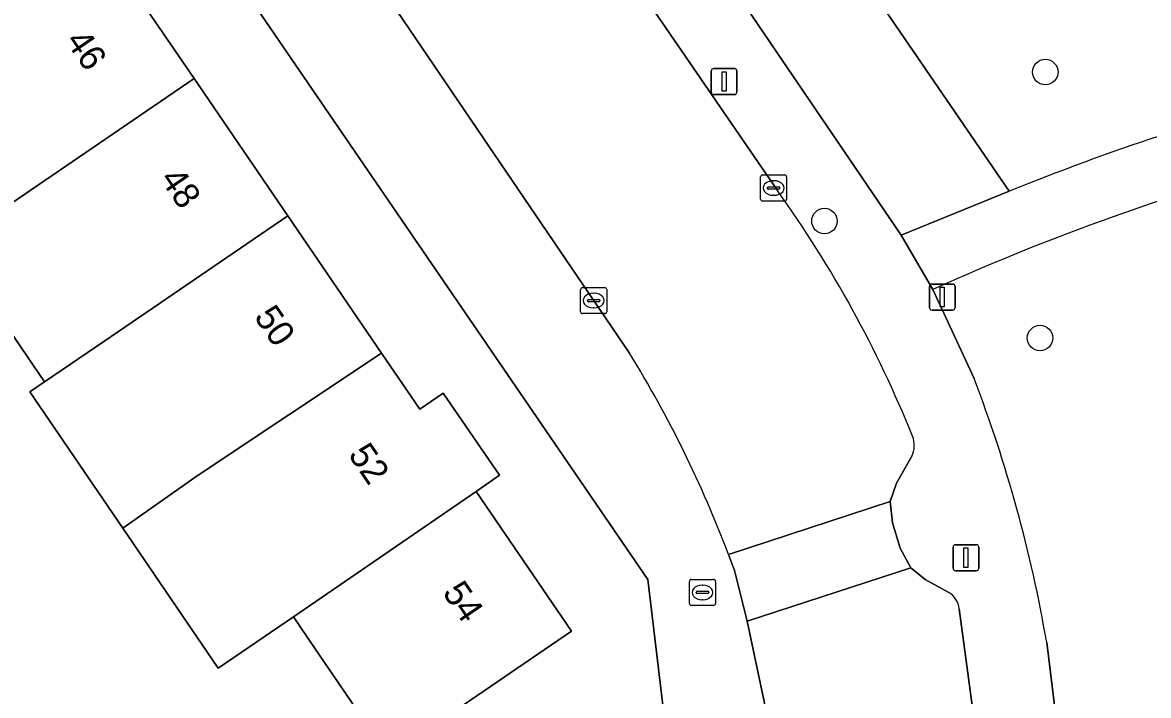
# Model space of a CAD drawing. Extents: x 158086 to 159499, y 382904 to 383981.
# Drawn here: x 158949.58 to 158992.83, y 383569.13 to 383594.98 of the extents above; entities that cross this region are included whole.
import ezdxf

# ---------------------------------------------------------------- set-up
doc = ezdxf.new("R2010")
doc.units = 0
for name, color, linetype in [('IMGEO_Boom', 7, 'Continuous'), ('IMGEO_Brandkraan', 7, 'Continuous'), ('IMGEO_Erf', 7, 'Continuous'), ('IMGEO_Groenvoorziening', 7, 'Continuous'), ('IMGEO_Kolk', 7, 'Continuous'), ('IMGEO_Lichtmast', 7, 'Continuous'), ('IMGEO_Pand', 7, 'Continuous'), ('IMGEO_Pand_nummerreeks', 7, 'Continuous'), ('IMGEO_Rijbaan_lokaal_open', 7, 'Continuous'), ('IMGEO_Verkeersbordpaal', 7, 'Continuous'), ('IMGEO_Voetpad_halfverhard', 7, 'Continuous'), ('IMGEO_Voetpad_open', 7, 'Continuous')]:
    doc.layers.add(name, color=color, linetype=linetype)

msp = doc.modelspace()

# ---------------------------------------------------------------- linework, layer by layer
at = {"layer": 'IMGEO_Boom'}
for centre in [(158988.865, 383593.083), (158980.383, 383587.358), (158988.663, 383582.861)]:
    msp.add_circle(centre, 0.489, dxfattribs=at)
at = {"layer": 'IMGEO_Brandkraan'}
for p, q in [((158975.197, 383572.66), (158975.197, 383573.512)), ((158975.272, 383573.586), (158976.124, 383573.586)), ((158976.198, 383573.512), (158976.198, 383572.66)), ((158975.456, 383573.08), (158975.456, 383573.092)), ((158975.894, 383573.043), (158975.496, 383573.043)), ((158975.499, 383573.129), (158975.897, 383573.129)), ((158975.685, 383573.366), (158975.71, 383573.366)), ((158975.94, 383573.092), (158975.94, 383573.08)), ((158976.124, 383572.586), (158975.272, 383572.586)), ((158975.708, 383572.806), (158975.683, 383572.806))]:
    msp.add_line(p, q, dxfattribs=at)
for points in [[(158975.197, 383572.66), (158975.197, 383573.512)], [(158975.272, 383573.586), (158976.124, 383573.586)], [(158976.198, 383573.512), (158976.198, 383572.66)], [(158976.124, 383572.586), (158975.272, 383572.586)]]:
    msp.add_lwpolyline(points, dxfattribs=at)
for centre, radius, start, end in [((158975.274, 383573.51), 0.0765, 91.552, 178.448), ((158975.274, 383573.51), 0.0765, 91.552, 178.448), ((158976.122, 383573.51), 0.0765, 1.552, 88.448), ((158976.122, 383573.51), 0.0765, 1.552, 88.448), ((158975.496, 383573.089), 0.0403, 85.8775, 175.7526), ((158975.493, 383573.079), 0.0366, 178.938, 274.7102), ((158975.897, 383573.086), 0.043, 264.8664, 352.4533), ((158975.901, 383573.091), 0.0386, 1.7309, 96.639), ((158975.274, 383572.662), 0.0765, 181.552, 268.448), ((158975.274, 383572.662), 0.0765, 181.552, 268.448), ((158976.122, 383572.662), 0.0765, 271.552, 358.448), ((158976.122, 383572.662), 0.0765, 271.552, 358.448)]:
    msp.add_arc(centre, radius, start, end, dxfattribs=at)
for centre, major_axis, ratio, start_param, end_param in [((158975.684, 383573.086), (-0.387, 0.002), 0.722429, 4.712389, 7.853982), ((158975.709, 383573.086), (-0.39, 0.002), 0.717154, 1.570796, 4.712389)]:
    msp.add_ellipse(centre, major_axis=major_axis, ratio=ratio, start_param=start_param, end_param=end_param, dxfattribs=at)
at = {"layer": 'IMGEO_Erf'}
for points in [[(158974.237, 383568.221), (158973.6, 383573.586), (158919.597, 383652.499)], [(158948.964, 383603.382), (158952.567, 383598.106), (158956.168, 383592.832), (158959.77, 383587.556), (158963.372, 383582.282), (158964.842, 383580.13), (158965.744, 383580.747), (158967.904, 383577.587), (158967, 383576.969), (158970.67, 383571.594), (158963.643, 383566.795), (158960.823, 383570.924), (158959.985, 383572.151), (158957.095, 383570.18), (158953.428, 383575.555), (158949.858, 383580.788), (158950.43, 383581.179), (158946.828, 383586.453)]]:
    msp.add_lwpolyline(points, dxfattribs=at)
at = {"layer": 'IMGEO_Groenvoorziening'}
for points in [[(158948.651, 383657.05), (158947.476, 383653.619), (158945.948, 383649.16), (158987.479, 383588.506)], [(158984.546, 383584.724), (158986.13, 383581.304)], [(158988.919, 383571.165), (158989.408, 383567.184), (158992.428, 383542.621), (158996.665, 383543.568), (159000, 383544.313), (159030.313, 383551.079), (159033.812, 383551.86), (159036.249, 383551.218), (159040.9, 383548.117), (159042.408, 383545.145), (159042.537, 383542.905), (159048.434, 383538.893), (159047.457, 383540.925)]]:
    msp.add_lwpolyline(points, dxfattribs=at)
msp.add_lwpolyline([(158945.948, 383649.16), (158944.262, 383644.288), (158983.332, 383586.812), (158987.479, 383588.506)], close=True, dxfattribs=at)
for centre, radius, start, end in [((158863.409, 383530.385), 149.196, 24.54374, 34.7056), ((159023.018, 383500.621), 94.799, 104.59861, 112.01722), ((159021.811, 383502.386), 90.378, 104.18416, 114.35102), ((158935.752, 383561.993), 53.952, 9.7878, 20.9728)]:
    msp.add_arc(centre, radius, start, end, dxfattribs=at)
at = {"layer": 'IMGEO_Kolk'}
for p, q in [((158977.93, 383588.2), (158977.93, 383589.052)), ((158978.005, 383589.126), (158978.857, 383589.126)), ((158978.931, 383589.052), (158978.931, 383588.2)), ((158978.189, 383588.62), (158978.189, 383588.632)), ((158978.627, 383588.583), (158978.229, 383588.583)), ((158978.232, 383588.669), (158978.63, 383588.669)), ((158978.418, 383588.906), (158978.443, 383588.906)), ((158978.673, 383588.632), (158978.673, 383588.62)), ((158978.857, 383588.126), (158978.005, 383588.126)), ((158978.441, 383588.346), (158978.416, 383588.346)), ((158971.019, 383583.874), (158971.019, 383584.726)), ((158971.094, 383584.8), (158971.946, 383584.8)), ((158972.02, 383584.726), (158972.02, 383583.874)), ((158971.278, 383584.294), (158971.278, 383584.306)), ((158971.716, 383584.257), (158971.318, 383584.257)), ((158971.321, 383584.343), (158971.719, 383584.343)), ((158971.507, 383584.58), (158971.532, 383584.58)), ((158971.762, 383584.306), (158971.762, 383584.294)), ((158971.946, 383583.8), (158971.094, 383583.8)), ((158971.53, 383584.02), (158971.505, 383584.02))]:
    msp.add_line(p, q, dxfattribs=at)
for points in [[(158977.93, 383588.2), (158977.93, 383589.052)], [(158978.005, 383589.126), (158978.857, 383589.126)], [(158978.931, 383589.052), (158978.931, 383588.2)], [(158978.857, 383588.126), (158978.005, 383588.126)], [(158971.019, 383583.874), (158971.019, 383584.726)], [(158971.094, 383584.8), (158971.946, 383584.8)], [(158972.02, 383584.726), (158972.02, 383583.874)], [(158971.946, 383583.8), (158971.094, 383583.8)]]:
    msp.add_lwpolyline(points, dxfattribs=at)
for centre, radius, start, end in [((158978.007, 383589.05), 0.0765, 91.552, 178.448), ((158978.007, 383589.05), 0.0765, 91.552, 178.448), ((158978.855, 383589.05), 0.0765, 1.552, 88.448), ((158978.855, 383589.05), 0.0765, 1.552, 88.448), ((158978.229, 383588.629), 0.0403, 85.8775, 175.7526), ((158978.226, 383588.619), 0.0366, 178.938, 274.7102), ((158978.63, 383588.626), 0.043, 264.8664, 352.4533), ((158978.634, 383588.631), 0.0386, 1.7309, 96.639), ((158978.007, 383588.202), 0.0765, 181.552, 268.448), ((158978.007, 383588.202), 0.0765, 181.552, 268.448), ((158978.855, 383588.202), 0.0765, 271.552, 358.448), ((158978.855, 383588.202), 0.0765, 271.552, 358.448), ((158971.096, 383584.724), 0.0765, 91.552, 178.448), ((158971.096, 383584.724), 0.0765, 91.552, 178.448), ((158971.944, 383584.724), 0.0765, 1.552, 88.448), ((158971.944, 383584.724), 0.0765, 1.552, 88.448), ((158971.318, 383584.303), 0.0403, 85.8775, 175.7526), ((158971.315, 383584.293), 0.0366, 178.938, 274.7102), ((158971.719, 383584.3), 0.043, 264.8664, 352.4533), ((158971.723, 383584.305), 0.0386, 1.7309, 96.639), ((158971.096, 383583.876), 0.0765, 181.552, 268.448), ((158971.096, 383583.876), 0.0765, 181.552, 268.448), ((158971.944, 383583.876), 0.0765, 271.552, 358.448), ((158971.944, 383583.876), 0.0765, 271.552, 358.448)]:
    msp.add_arc(centre, radius, start, end, dxfattribs=at)
for centre, major_axis, ratio, start_param, end_param in [((158978.417, 383588.626), (-0.387, 0.002), 0.722429, 4.712389, 7.853982), ((158978.442, 383588.626), (-0.39, 0.002), 0.717154, 1.570796, 4.712389), ((158971.506, 383584.3), (-0.387, 0.002), 0.722429, 4.712389, 7.853982), ((158971.531, 383584.3), (-0.39, 0.002), 0.717154, 1.570796, 4.712389)]:
    msp.add_ellipse(centre, major_axis=major_axis, ratio=ratio, start_param=start_param, end_param=end_param, dxfattribs=at)
at = {"layer": 'IMGEO_Lichtmast'}
for p, q in [((158976.034, 383592.317), (158976.034, 383593.117)), ((158976.034, 383593.117), (158976.034, 383592.317)), ((158976.134, 383593.217), (158976.924, 383593.217)), ((158976.924, 383593.217), (158976.134, 383593.217)), ((158977.024, 383593.117), (158977.024, 383592.317)), ((158977.024, 383592.317), (158977.024, 383593.117)), ((158976.924, 383592.217), (158976.134, 383592.217)), ((158976.134, 383592.217), (158976.924, 383592.217)), ((158985.322, 383574.021), (158985.322, 383574.821)), ((158985.322, 383574.821), (158985.322, 383574.021)), ((158985.422, 383574.921), (158986.212, 383574.921)), ((158986.212, 383574.921), (158985.422, 383574.921)), ((158986.312, 383574.821), (158986.312, 383574.021)), ((158986.312, 383574.021), (158986.312, 383574.821)), ((158986.212, 383573.921), (158985.422, 383573.921)), ((158985.422, 383573.921), (158986.212, 383573.921))]:
    msp.add_line(p, q, dxfattribs=at)
for points in [[(158976.454, 383593.092), (158976.604, 383593.092), (158976.604, 383592.342), (158976.454, 383592.342), (158976.454, 383593.092)], [(158985.742, 383574.796), (158985.892, 383574.796), (158985.892, 383574.046), (158985.742, 383574.046), (158985.742, 383574.796)]]:
    msp.add_lwpolyline(points, dxfattribs=at)
for centre, start, end in [((158976.134, 383593.117), 90, 180), ((158976.134, 383593.117), 90, 180), ((158976.924, 383593.117), 0, 90), ((158976.924, 383593.117), 360, 90), ((158976.134, 383592.317), 180, 270), ((158976.134, 383592.317), 180, 270), ((158976.924, 383592.317), 270, 0), ((158976.924, 383592.317), 270, 0), ((158985.422, 383574.821), 90, 180), ((158985.422, 383574.821), 90, 180), ((158986.212, 383574.821), 0, 90), ((158986.212, 383574.821), 360, 90), ((158985.422, 383574.021), 180, 270), ((158985.422, 383574.021), 180, 270), ((158986.212, 383574.021), 270, 0), ((158986.212, 383574.021), 270, 0)]:
    msp.add_arc(centre, 0.1, start, end, dxfattribs=at)
at = {"layer": 'IMGEO_Pand'}
for points in [[(158952.567, 383598.106), (158945.539, 383593.307), (158943.083, 383591.63), (158946.686, 383586.356), (158946.828, 383586.453), (158949.141, 383588.033), (158956.168, 383592.832)], [(158959.77, 383587.556), (158956.168, 383592.832), (158949.141, 383588.033), (158946.828, 383586.453), (158950.43, 383581.179), (158952.742, 383582.758)], [(158959.77, 383587.556), (158952.742, 383582.758), (158950.43, 383581.179), (158949.858, 383580.788), (158953.428, 383575.555), (158956.287, 383577.566), (158963.372, 383582.282)], [(158956.287, 383577.566), (158953.428, 383575.555), (158957.095, 383570.18), (158959.985, 383572.151), (158967, 383576.969), (158967.904, 383577.587), (158965.744, 383580.747), (158964.842, 383580.13), (158963.372, 383582.282)], [(158959.985, 383572.151), (158960.823, 383570.924), (158963.643, 383566.795), (158970.67, 383571.594), (158967, 383576.969)]]:
    msp.add_lwpolyline(points, close=True, dxfattribs=at)
at = {"layer": 'IMGEO_Rijbaan_lokaal_open'}
for points in [[(158951.474, 383627.824), (158950.14, 383628.039), (158949.368, 383628.368), (158944.03, 383624.695), (158954.542, 383609.32), (158967.489, 383590.237), (158972.893, 383582.282)], [(158978.576, 383588.525), (158969.747, 383601.416), (158958.981, 383617.265), (158954.493, 383623.825), (158952.106, 383627.378)], [(158976.698, 383574.538), (158982.907, 383576.579), (158983.148, 383577.282), (158983.739, 383578.317)], [(158985.158, 383573.085), (158984.255, 383573.589), (158983.704, 383574.031), (158977.415, 383571.984), (158978.072, 383568.889), (158978.334, 383566.818), (158979.022, 383561.383), (158979.151, 383560.361), (158981.914, 383537.315), (158984.654, 383515.442), (158985.093, 383511.823), (158991.302, 383512.605), (158991.664, 383513.253), (158992.493, 383514.367)], [(158987.726, 383555.89), (158986.793, 383563.617), (158986.32, 383566.804), (158986.251, 383567.319), (158985.559, 383572.458)]]:
    msp.add_lwpolyline(points, dxfattribs=at)
msp.add_lwpolyline([(158977.415, 383571.984), (158983.704, 383574.031), (158983.29, 383574.782), (158982.996, 383575.76), (158982.907, 383576.579), (158976.698, 383574.538), (158976.812, 383574.233), (158976.923, 383573.927)], close=True, dxfattribs=at)
for centre, radius, start, end in [((158941.905, 383562.201), 45.141, 21.9766, 35.6725), ((158934.465, 383558.594), 45.143, 20.6831, 31.6511), ((158982.843, 383578.737), 0.99, 334.8825, 21.1372), ((158984.736, 383572.373), 0.828, 5.8886, 59.3136)]:
    msp.add_arc(centre, radius, start, end, dxfattribs=at)
at = {"layer": 'IMGEO_Verkeersbordpaal'}
for p, q in [((158984.414, 383584.035), (158984.414, 383584.835)), ((158984.414, 383584.835), (158984.414, 383584.035)), ((158984.514, 383584.935), (158985.304, 383584.935)), ((158985.304, 383584.935), (158984.514, 383584.935)), ((158985.404, 383584.835), (158985.404, 383584.035)), ((158985.404, 383584.035), (158985.404, 383584.835)), ((158985.304, 383583.935), (158984.514, 383583.935)), ((158984.514, 383583.935), (158985.304, 383583.935))]:
    msp.add_line(p, q, dxfattribs=at)
msp.add_lwpolyline([(158984.834, 383584.81), (158984.984, 383584.81), (158984.984, 383584.06), (158984.834, 383584.06), (158984.834, 383584.81)], dxfattribs=at)
for centre, start, end in [((158984.514, 383584.835), 90, 180), ((158984.514, 383584.835), 90, 180), ((158985.304, 383584.835), 0, 90), ((158985.304, 383584.835), 360, 90), ((158984.514, 383584.035), 180, 270), ((158984.514, 383584.035), 180, 270), ((158985.304, 383584.035), 270, 0), ((158985.304, 383584.035), 270, 0)]:
    msp.add_arc(centre, 0.1, start, end, dxfattribs=at)
at = {"layer": 'IMGEO_Voetpad_halfverhard'}
msp.add_lwpolyline([(158987.479, 383588.506), (158983.332, 383586.812), (158984.546, 383584.724)], dxfattribs=at)
for centre, radius, start, end in [((158863.409, 383530.385), 149.196, 24.54374, 34.7056), ((159023.018, 383500.621), 94.799, 104.59861, 112.01722), ((159021.811, 383502.386), 90.378, 104.18416, 114.35102)]:
    msp.add_arc(centre, radius, start, end, dxfattribs=at)
at = {"layer": 'IMGEO_Voetpad_open'}
for points in [[(158986.13, 383581.304), (158984.546, 383584.724), (158983.332, 383586.812), (158944.262, 383644.288), (158923.252, 383675.175), (158921.65, 383677.526), (158878.317, 383740.919), (158877.045, 383742.787), (158873.709, 383747.683)], [(158918.156, 383655.778), (158919.597, 383652.499), (158973.6, 383573.586), (158974.237, 383568.221), (158975.683, 383560.995), (158979.022, 383561.383), (158978.334, 383566.818), (158978.072, 383568.889), (158977.415, 383571.984), (158976.923, 383573.927), (158976.812, 383574.233), (158976.698, 383574.538)], [(158952.106, 383627.378), (158954.493, 383623.825), (158958.981, 383617.265), (158969.747, 383601.416), (158978.576, 383588.525)], [(158972.893, 383582.282), (158967.489, 383590.237), (158954.542, 383609.32)], [(158983.739, 383578.317), (158983.148, 383577.282), (158982.907, 383576.579), (158982.996, 383575.76), (158983.29, 383574.782), (158983.704, 383574.031), (158984.255, 383573.589), (158985.158, 383573.085)], [(158985.559, 383572.458), (158986.251, 383567.319), (158986.32, 383566.804), (158989.408, 383567.184), (158988.919, 383571.165)]]:
    msp.add_lwpolyline(points, dxfattribs=at)
for centre, radius, start, end in [((158941.905, 383562.201), 45.141, 21.9766, 35.6725), ((158934.465, 383558.594), 45.143, 20.6831, 31.6511), ((158935.752, 383561.993), 53.952, 9.7878, 20.9728), ((158982.843, 383578.737), 0.99, 334.8825, 21.1372), ((158984.736, 383572.373), 0.828, 5.8886, 59.3136)]:
    msp.add_arc(centre, radius, start, end, dxfattribs=at)

# ---------------------------------------------------------------- texts
at = {"layer": 'IMGEO_Pand_nummerreeks'}
for s, rotation, p in [('46', 304.3257, (158951.209, 383594.278)), ('48', 304.3264, (158954.83, 383588.976)), ('50', 304.3257, (158958.449, 383583.675)), ('52', 304.3264, (158962.065, 383578.38)), ('54', 304.3264, (158965.685, 383573.077))]:
    msp.add_text(s, height=1, rotation=rotation, dxfattribs=at).set_placement(p)

doc.saveas('drawing.dxf')
